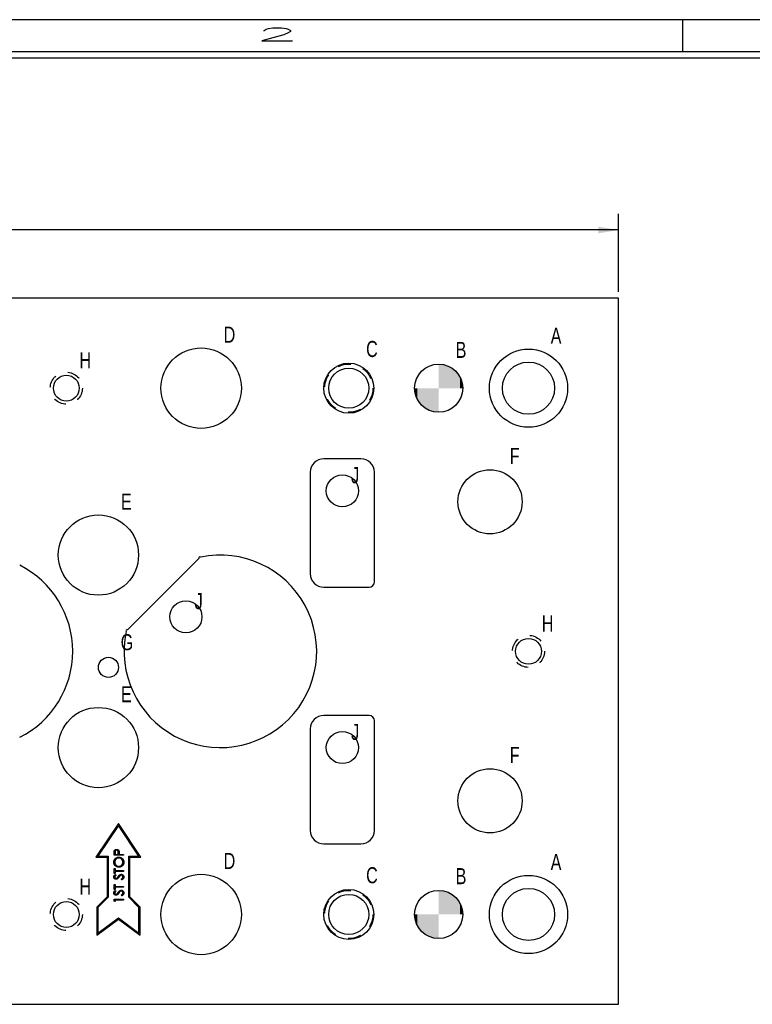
# Model space of a CAD drawing. Header units: inches. Extents: x 220 to 877, y 4 to 174.
# Tile 293 of 656: x 436.69 to 442.4, y 103.18 to 110.85. Entities that reach past the tile are written whole.
import ezdxf

# ---------------------------------------------------------------- set-up
doc = ezdxf.new("R2010")
doc.units = ezdxf.units.IN
doc.header["$LTSCALE"] = 0.5
doc.header["$MEASUREMENT"] = 0
doc.linetypes.add('HIDDEN', pattern=[0.225, 0.15, -0.075])
for name, color, linetype in [('SID-M-D', 42, 'Continuous'), ('SID-M-F', 202, 'Continuous'), ('SID-M-H', 4, 'HIDDEN'), ('SID-M-M', 233, 'Continuous'), ('SID-M-S', 105, 'Continuous')]:
    doc.layers.add(name, color=color, linetype=linetype)
doc.styles.add('R', font='ROMAND.SHX')
doc.styles.add('SLDTEXTSTYLE0', font='TXT', dxfattribs={"width": 0.595745})

# ---------------------------------------------------------------- blocks, each defined once
blk = doc.blocks.new('*U9')
at = {"layer": 'SID-M-S'}
for p, q in [((0, 22.55), (-34, 22.55)), ((-5, 22.55), (-5, 22.3)), ((0, 22.3), (-34, 22.3)), ((0, 22.25), (-34, 22.25))]:
    blk.add_line(p, q, dxfattribs=at)
at = {"layer": 'SID-M-D', "style": 'R', "width": 4}
blk.add_text('2', height=0.1, dxfattribs=at).set_placement((-8.3275, 22.3857))

msp = doc.modelspace()

# ---------------------------------------------------------------- linework, layer by layer
at = {"color": 0, "linetype": 'Continuous', "lineweight": 0}
for centre in [(439.95292, 107.98088), (439.95292, 103.88088)]:
    msp.add_circle(centre, 0.1875, dxfattribs=at)
at = {"layer": 'SID-M-D'}
for p, q in [((441.35292, 108.73088), (441.35292, 109.33831)), ((441.35292, 109.21331), (434.26072, 109.21331))]:
    msp.add_line(p, q, dxfattribs=at)
msp.add_solid([(441.35292, 109.21331), (441.19692, 109.23931), (441.19692, 109.18731)], dxfattribs=at)
at = {"layer": 'SID-M-F', "linetype": 'Continuous'}
for points in [[(439.95292, 107.98088), (439.95292, 108.16838), (439.96307, 107.98088)], [(439.96307, 107.98088), (439.95292, 108.16838), (439.96307, 108.1681)], [(439.96307, 107.98088), (439.96307, 108.1681), (439.97319, 107.98088)], [(439.97319, 107.98088), (439.96307, 108.1681), (439.97319, 108.16728)], [(439.97319, 107.98088), (439.97319, 108.16728), (439.98326, 107.98088)], [(439.98326, 107.98088), (439.97319, 108.16728), (439.98326, 108.16591)], [(439.98326, 107.98088), (439.98326, 108.16591), (439.99323, 107.98088)], [(439.99323, 107.98088), (439.98326, 108.16591), (439.99323, 108.16399)], [(439.99323, 107.98088), (439.99323, 108.16399), (440.00308, 107.98088)], [(440.00308, 107.98088), (439.99323, 108.16399), (440.00308, 108.16154)], [(440.00308, 107.98088), (440.00308, 108.16154), (440.01279, 107.98088)], [(440.01279, 107.98088), (440.00308, 108.16154), (440.01279, 108.15856)], [(440.01279, 107.98088), (440.01279, 108.15856), (440.02232, 107.98088)], [(440.02232, 107.98088), (440.01279, 108.15856), (440.02232, 108.15506)], [(440.02232, 107.98088), (440.02232, 108.15506), (440.03165, 107.98088)], [(440.03165, 107.98088), (440.02232, 108.15506), (440.03165, 108.15105)], [(440.03165, 107.98088), (440.03165, 108.15105), (440.04075, 107.98088)], [(440.04075, 107.98088), (440.03165, 108.15105), (440.04075, 108.14653)], [(440.04075, 107.98088), (440.04075, 108.14653), (440.04959, 107.98088)], [(440.04959, 107.98088), (440.04075, 108.14653), (440.04959, 108.14154)], [(440.04959, 107.98088), (440.04959, 108.14154), (440.05814, 107.98088)], [(440.05814, 107.98088), (440.04959, 108.14154), (440.05814, 108.13607)], [(440.05814, 107.98088), (440.05814, 108.13607), (440.06639, 107.98088)], [(440.06639, 107.98088), (440.05814, 108.13607), (440.06639, 108.13014)], [(440.06639, 107.98088), (440.06639, 108.13014), (440.07431, 107.98088)], [(440.07431, 107.98088), (440.06639, 108.13014), (440.07431, 108.12378)], [(440.07431, 107.98088), (440.07431, 108.12378), (440.08186, 107.98088)], [(440.08186, 107.98088), (440.07431, 108.12378), (440.08186, 108.117)], [(440.08186, 107.98088), (440.08186, 108.117), (440.08905, 107.98088)], [(440.08905, 107.98088), (440.08186, 108.117), (440.08905, 108.10982)], [(440.08905, 107.98088), (440.08905, 108.10982), (440.09583, 107.98088)], [(440.09583, 107.98088), (440.08905, 108.10982), (440.09583, 108.10226)], [(440.09583, 107.98088), (440.09583, 108.10226), (440.10219, 107.98088)], [(440.10219, 107.98088), (440.09583, 108.10226), (440.10219, 108.09435)], [(440.10219, 107.98088), (440.10219, 108.09435), (440.10811, 107.98088)], [(440.10811, 107.98088), (440.10219, 108.09435), (440.10811, 108.0861)], [(440.10811, 107.98088), (440.10811, 108.0861), (440.11358, 107.98088)], [(440.11358, 107.98088), (440.10811, 108.0861), (440.11358, 108.07754)], [(440.11358, 107.98088), (440.11358, 108.07754), (440.11858, 107.98088)], [(440.11858, 107.98088), (440.11358, 108.07754), (440.11858, 108.0687)], [(440.11858, 107.98088), (440.11858, 108.0687), (440.12309, 107.98088)], [(440.12309, 107.98088), (440.11858, 108.0687), (440.12309, 108.05961)], [(440.12309, 107.98088), (440.12309, 108.05961), (440.1271, 107.98088)], [(440.1271, 107.98088), (440.12309, 108.05961), (440.1271, 108.05028)], [(440.1271, 107.98088), (440.1271, 108.05028), (440.13061, 107.98088)], [(440.13061, 107.98088), (440.1271, 108.05028), (440.13061, 108.04075)], [(440.13061, 107.98088), (440.13061, 108.04075), (440.13359, 107.98088)], [(440.13359, 107.98088), (440.13061, 108.04075), (440.13359, 108.03104)], [(440.13359, 107.98088), (440.13359, 108.03104), (440.13604, 107.98088)], [(440.13604, 107.98088), (440.13359, 108.03104), (440.13604, 108.02118)], [(440.13604, 107.98088), (440.13604, 108.02118), (440.13795, 107.98088)], [(440.13795, 107.98088), (440.13604, 108.02118), (440.13795, 108.01121)], [(440.13795, 107.98088), (440.13795, 108.01121), (440.13932, 107.98088)], [(440.13932, 107.98088), (440.13795, 108.01121), (440.13932, 108.00115)], [(439.7657, 107.97073), (439.76542, 107.98088), (439.7657, 107.98088)], [(439.7657, 107.97073), (439.7657, 107.98088), (439.76652, 107.9606)], [(439.76652, 107.9606), (439.7657, 107.98088), (439.76652, 107.98088)], [(439.76652, 107.9606), (439.76652, 107.98088), (439.76789, 107.95054)], [(439.76789, 107.95054), (439.76652, 107.98088), (439.76789, 107.98088)], [(439.76789, 107.95054), (439.76789, 107.98088), (439.7698, 107.94057)], [(439.7698, 107.94057), (439.76789, 107.98088), (439.7698, 107.98088)], [(439.7698, 107.94057), (439.7698, 107.98088), (439.77226, 107.93071)], [(439.77226, 107.93071), (439.7698, 107.98088), (439.77226, 107.98088)], [(439.77226, 107.93071), (439.77226, 107.98088), (439.77524, 107.92101)], [(439.77524, 107.92101), (439.77226, 107.98088), (439.77524, 107.98088)], [(439.77524, 107.92101), (439.77524, 107.98088), (439.77874, 107.91148)], [(439.77874, 107.91148), (439.77524, 107.98088), (439.77874, 107.98088)], [(439.77874, 107.91148), (439.77874, 107.98088), (439.78275, 107.90215)], [(439.78275, 107.90215), (439.77874, 107.98088), (439.78275, 107.98088)], [(439.78275, 107.90215), (439.78275, 107.98088), (439.78726, 107.89305)], [(439.78726, 107.89305), (439.78275, 107.98088), (439.78726, 107.98088)], [(439.78726, 107.89305), (439.78726, 107.98088), (439.79226, 107.88421)], [(439.79226, 107.88421), (439.78726, 107.98088), (439.79226, 107.98088)], [(439.79226, 107.88421), (439.79226, 107.98088), (439.79773, 107.87565)], [(439.79773, 107.87565), (439.79226, 107.98088), (439.79773, 107.98088)], [(439.79773, 107.87565), (439.79773, 107.98088), (439.80365, 107.86741)], [(439.80365, 107.86741), (439.79773, 107.98088), (439.80365, 107.98088)], [(439.80365, 107.86741), (439.80365, 107.98088), (439.81002, 107.85949)], [(439.81002, 107.85949), (439.80365, 107.98088), (439.81002, 107.98088)], [(439.81002, 107.85949), (439.81002, 107.98088), (439.8168, 107.85193)], [(439.8168, 107.85193), (439.81002, 107.98088), (439.8168, 107.98088)], [(439.8168, 107.85193), (439.8168, 107.98088), (439.82398, 107.84475)], [(439.82398, 107.84475), (439.8168, 107.98088), (439.82398, 107.98088)], [(439.82398, 107.84475), (439.82398, 107.98088), (439.83154, 107.83797)], [(439.83154, 107.83797), (439.82398, 107.98088), (439.83154, 107.98088)], [(439.83154, 107.83797), (439.83154, 107.98088), (439.83945, 107.83161)], [(439.83945, 107.83161), (439.83154, 107.98088), (439.83945, 107.98088)], [(439.83945, 107.83161), (439.83945, 107.98088), (439.8477, 107.82568)], [(439.8477, 107.82568), (439.83945, 107.98088), (439.8477, 107.98088)], [(439.8477, 107.82568), (439.8477, 107.98088), (439.85625, 107.82022)], [(439.85625, 107.82022), (439.8477, 107.98088), (439.85625, 107.98088)], [(439.85625, 107.82022), (439.85625, 107.98088), (439.86509, 107.81522)], [(439.86509, 107.81522), (439.85625, 107.98088), (439.86509, 107.98088)], [(439.86509, 107.81522), (439.86509, 107.98088), (439.87419, 107.81071)], [(439.87419, 107.81071), (439.86509, 107.98088), (439.87419, 107.98088)], [(439.87419, 107.81071), (439.87419, 107.98088), (439.88352, 107.80669)], [(439.88352, 107.80669), (439.87419, 107.98088), (439.88352, 107.98088)], [(439.88352, 107.80669), (439.88352, 107.98088), (439.89305, 107.80319)], [(439.89305, 107.80319), (439.88352, 107.98088), (439.89305, 107.98088)], [(439.89305, 107.80319), (439.89305, 107.98088), (439.90276, 107.80021)], [(439.90276, 107.80021), (439.89305, 107.98088), (439.90276, 107.98088)], [(439.90276, 107.80021), (439.90276, 107.98088), (439.91261, 107.79776)], [(439.91261, 107.79776), (439.90276, 107.98088), (439.91261, 107.98088)], [(439.91261, 107.79776), (439.91261, 107.98088), (439.92259, 107.79585)], [(439.92259, 107.79585), (439.91261, 107.98088), (439.92259, 107.98088)], [(439.92259, 107.79585), (439.92259, 107.98088), (439.93265, 107.79448)], [(439.93265, 107.79448), (439.92259, 107.98088), (439.93265, 107.98088)], [(439.93265, 107.79448), (439.93265, 107.98088), (439.94277, 107.79365)], [(439.94277, 107.79365), (439.93265, 107.98088), (439.94277, 107.98088)], [(439.94277, 107.79365), (439.94277, 107.98088), (439.95292, 107.79338)], [(439.95292, 107.79338), (439.94277, 107.98088), (439.95292, 107.98088)], [(440.13932, 107.98088), (440.13932, 108.00115), (440.14015, 107.98088)], [(440.14015, 107.98088), (440.13932, 108.00115), (440.14015, 107.99103)], [(440.14015, 107.98088), (440.14015, 107.99103), (440.14042, 107.98088)], [(439.95292, 103.88088), (439.95292, 104.06838), (439.96307, 103.88088)], [(439.96307, 103.88088), (439.95292, 104.06838), (439.96307, 104.0681)], [(439.96307, 103.88088), (439.96307, 104.0681), (439.97319, 103.88088)], [(439.97319, 103.88088), (439.96307, 104.0681), (439.97319, 104.06728)], [(439.97319, 103.88088), (439.97319, 104.06728), (439.98326, 103.88088)], [(439.98326, 103.88088), (439.97319, 104.06728), (439.98326, 104.06591)], [(439.98326, 103.88088), (439.98326, 104.06591), (439.99323, 103.88088)], [(439.99323, 103.88088), (439.98326, 104.06591), (439.99323, 104.06399)], [(439.99323, 103.88088), (439.99323, 104.06399), (440.00308, 103.88088)], [(440.00308, 103.88088), (439.99323, 104.06399), (440.00308, 104.06154)], [(440.00308, 103.88088), (440.00308, 104.06154), (440.01279, 103.88088)], [(440.01279, 103.88088), (440.00308, 104.06154), (440.01279, 104.05856)], [(440.01279, 103.88088), (440.01279, 104.05856), (440.02232, 103.88088)], [(440.02232, 103.88088), (440.01279, 104.05856), (440.02232, 104.05506)], [(440.02232, 103.88088), (440.02232, 104.05506), (440.03165, 103.88088)], [(440.03165, 103.88088), (440.02232, 104.05506), (440.03165, 104.05105)], [(440.03165, 103.88088), (440.03165, 104.05105), (440.04075, 103.88088)], [(440.04075, 103.88088), (440.03165, 104.05105), (440.04075, 104.04653)], [(440.04075, 103.88088), (440.04075, 104.04653), (440.04959, 103.88088)], [(440.04959, 103.88088), (440.04075, 104.04653), (440.04959, 104.04154)], [(440.04959, 103.88088), (440.04959, 104.04154), (440.05814, 103.88088)], [(440.05814, 103.88088), (440.04959, 104.04154), (440.05814, 104.03607)], [(440.05814, 103.88088), (440.05814, 104.03607), (440.06639, 103.88088)], [(440.06639, 103.88088), (440.05814, 104.03607), (440.06639, 104.03014)], [(440.06639, 103.88088), (440.06639, 104.03014), (440.07431, 103.88088)], [(440.07431, 103.88088), (440.06639, 104.03014), (440.07431, 104.02378)], [(440.07431, 103.88088), (440.07431, 104.02378), (440.08186, 103.88088)], [(440.08186, 103.88088), (440.07431, 104.02378), (440.08186, 104.017)], [(440.08186, 103.88088), (440.08186, 104.017), (440.08905, 103.88088)], [(440.08905, 103.88088), (440.08186, 104.017), (440.08905, 104.00982)], [(440.08905, 103.88088), (440.08905, 104.00982), (440.09583, 103.88088)], [(440.09583, 103.88088), (440.08905, 104.00982), (440.09583, 104.00226)], [(440.09583, 103.88088), (440.09583, 104.00226), (440.10219, 103.88088)], [(440.10219, 103.88088), (440.09583, 104.00226), (440.10219, 103.99435)], [(440.10219, 103.88088), (440.10219, 103.99435), (440.10811, 103.88088)], [(440.10811, 103.88088), (440.10219, 103.99435), (440.10811, 103.9861)], [(440.10811, 103.88088), (440.10811, 103.9861), (440.11358, 103.88088)], [(440.11358, 103.88088), (440.10811, 103.9861), (440.11358, 103.97754)], [(440.11358, 103.88088), (440.11358, 103.97754), (440.11858, 103.88088)], [(440.11858, 103.88088), (440.11358, 103.97754), (440.11858, 103.9687)], [(440.11858, 103.88088), (440.11858, 103.9687), (440.12309, 103.88088)], [(440.12309, 103.88088), (440.11858, 103.9687), (440.12309, 103.95961)], [(440.12309, 103.88088), (440.12309, 103.95961), (440.1271, 103.88088)], [(440.1271, 103.88088), (440.12309, 103.95961), (440.1271, 103.95028)], [(440.1271, 103.88088), (440.1271, 103.95028), (440.13061, 103.88088)], [(440.13061, 103.88088), (440.1271, 103.95028), (440.13061, 103.94075)], [(440.13061, 103.88088), (440.13061, 103.94075), (440.13359, 103.88088)], [(440.13359, 103.88088), (440.13061, 103.94075), (440.13359, 103.93104)], [(439.7657, 103.87073), (439.76542, 103.88088), (439.7657, 103.88088)], [(439.7657, 103.87073), (439.7657, 103.88088), (439.76652, 103.8606)], [(439.76652, 103.8606), (439.7657, 103.88088), (439.76652, 103.88088)], [(439.76652, 103.8606), (439.76652, 103.88088), (439.76789, 103.85054)], [(439.76789, 103.85054), (439.76652, 103.88088), (439.76789, 103.88088)], [(439.76789, 103.85054), (439.76789, 103.88088), (439.7698, 103.84057)], [(439.7698, 103.84057), (439.76789, 103.88088), (439.7698, 103.88088)], [(439.7698, 103.84057), (439.7698, 103.88088), (439.77226, 103.83071)], [(439.77226, 103.83071), (439.7698, 103.88088), (439.77226, 103.88088)], [(439.77226, 103.83071), (439.77226, 103.88088), (439.77524, 103.82101)], [(439.77524, 103.82101), (439.77226, 103.88088), (439.77524, 103.88088)], [(439.77524, 103.82101), (439.77524, 103.88088), (439.77874, 103.81148)], [(439.77874, 103.81148), (439.77524, 103.88088), (439.77874, 103.88088)], [(439.77874, 103.81148), (439.77874, 103.88088), (439.78275, 103.80215)], [(439.78275, 103.80215), (439.77874, 103.88088), (439.78275, 103.88088)], [(439.78275, 103.80215), (439.78275, 103.88088), (439.78726, 103.79305)], [(439.78726, 103.79305), (439.78275, 103.88088), (439.78726, 103.88088)], [(439.78726, 103.79305), (439.78726, 103.88088), (439.79226, 103.78421)], [(439.79226, 103.78421), (439.78726, 103.88088), (439.79226, 103.88088)], [(439.79226, 103.78421), (439.79226, 103.88088), (439.79773, 103.77565)], [(439.79773, 103.77565), (439.79226, 103.88088), (439.79773, 103.88088)], [(439.79773, 103.77565), (439.79773, 103.88088), (439.80365, 103.76741)], [(439.80365, 103.76741), (439.79773, 103.88088), (439.80365, 103.88088)], [(439.80365, 103.76741), (439.80365, 103.88088), (439.81002, 103.75949)], [(439.81002, 103.75949), (439.80365, 103.88088), (439.81002, 103.88088)], [(439.81002, 103.75949), (439.81002, 103.88088), (439.8168, 103.75193)], [(439.8168, 103.75193), (439.81002, 103.88088), (439.8168, 103.88088)], [(439.8168, 103.75193), (439.8168, 103.88088), (439.82398, 103.74475)], [(439.82398, 103.74475), (439.8168, 103.88088), (439.82398, 103.88088)], [(439.82398, 103.74475), (439.82398, 103.88088), (439.83154, 103.73797)], [(439.83154, 103.73797), (439.82398, 103.88088), (439.83154, 103.88088)], [(439.83154, 103.73797), (439.83154, 103.88088), (439.83945, 103.73161)], [(439.83945, 103.73161), (439.83154, 103.88088), (439.83945, 103.88088)], [(439.83945, 103.73161), (439.83945, 103.88088), (439.8477, 103.72568)], [(439.8477, 103.72568), (439.83945, 103.88088), (439.8477, 103.88088)], [(439.8477, 103.72568), (439.8477, 103.88088), (439.85625, 103.72022)], [(439.85625, 103.72022), (439.8477, 103.88088), (439.85625, 103.88088)], [(439.85625, 103.72022), (439.85625, 103.88088), (439.86509, 103.71522)], [(439.86509, 103.71522), (439.85625, 103.88088), (439.86509, 103.88088)], [(439.86509, 103.71522), (439.86509, 103.88088), (439.87419, 103.71071)], [(439.87419, 103.71071), (439.86509, 103.88088), (439.87419, 103.88088)], [(439.87419, 103.71071), (439.87419, 103.88088), (439.88352, 103.70669)], [(439.88352, 103.70669), (439.87419, 103.88088), (439.88352, 103.88088)], [(439.88352, 103.70669), (439.88352, 103.88088), (439.89305, 103.70319)], [(439.89305, 103.70319), (439.88352, 103.88088), (439.89305, 103.88088)], [(439.89305, 103.70319), (439.89305, 103.88088), (439.90276, 103.70021)], [(439.90276, 103.70021), (439.89305, 103.88088), (439.90276, 103.88088)], [(439.90276, 103.70021), (439.90276, 103.88088), (439.91261, 103.69776)], [(439.91261, 103.69776), (439.90276, 103.88088), (439.91261, 103.88088)], [(439.91261, 103.69776), (439.91261, 103.88088), (439.92259, 103.69585)], [(439.92259, 103.69585), (439.91261, 103.88088), (439.92259, 103.88088)], [(439.92259, 103.69585), (439.92259, 103.88088), (439.93265, 103.69448)], [(439.93265, 103.69448), (439.92259, 103.88088), (439.93265, 103.88088)], [(439.93265, 103.69448), (439.93265, 103.88088), (439.94277, 103.69365)], [(439.94277, 103.69365), (439.93265, 103.88088), (439.94277, 103.88088)], [(439.94277, 103.69365), (439.94277, 103.88088), (439.95292, 103.69338)], [(439.95292, 103.69338), (439.94277, 103.88088), (439.95292, 103.88088)], [(440.13359, 103.88088), (440.13359, 103.93104), (440.13604, 103.88088)], [(440.13604, 103.88088), (440.13359, 103.93104), (440.13604, 103.92118)], [(440.13604, 103.88088), (440.13604, 103.92118), (440.13795, 103.88088)], [(440.13795, 103.88088), (440.13604, 103.92118), (440.13795, 103.91121)], [(440.13795, 103.88088), (440.13795, 103.91121), (440.13932, 103.88088)], [(440.13932, 103.88088), (440.13795, 103.91121), (440.13932, 103.90115)], [(440.13932, 103.88088), (440.13932, 103.90115), (440.14015, 103.88088)], [(440.14015, 103.88088), (440.13932, 103.90115), (440.14015, 103.89103)], [(440.14015, 103.88088), (440.14015, 103.89103), (440.14042, 103.88088)]]:
    msp.add_solid(points, dxfattribs=at)
at = {"layer": 'SID-M-H'}
for centre, radius in [((439.25292, 107.98088), 0.1875), ((437.05292, 107.98088), 0.125), ((440.65292, 105.93088), 0.125), ((439.25292, 103.88088), 0.1875), ((437.05292, 103.88088), 0.125)]:
    msp.add_circle(centre, radius, dxfattribs=at)
at = {"layer": 'SID-M-M'}
for centre in [(439.20292, 107.18088), (437.98422, 106.19958), (439.20292, 105.18088)]:
    msp.add_circle(centre, 0.125, dxfattribs=at)
at = {"layer": 'SID-M-S'}
for p, q in [((441.35292, 108.68088), (427.10292, 108.68088)), ((441.35292, 103.18088), (441.35292, 108.68088)), ((439.34792, 107.43088), (439.05792, 107.43088)), ((438.95292, 107.32588), (438.95292, 106.53588)), ((439.45292, 106.47338), (439.45292, 107.32588)), ((438.085, 106.65391), (437.52989, 106.0988)), ((439.05792, 106.43088), (439.41042, 106.43088)), ((439.41042, 105.43088), (439.05792, 105.43088)), ((438.95292, 105.32588), (438.95292, 104.53588)), ((439.45292, 104.53588), (439.45292, 105.38838)), ((437.45892, 104.58926), (437.28397, 104.32684)), ((437.45892, 104.57484), (437.29892, 104.33484)), ((437.63387, 104.32684), (437.45892, 104.58926)), ((437.61892, 104.33484), (437.45892, 104.57484)), ((439.05792, 104.43088), (439.34792, 104.43088)), ((437.28397, 104.32684), (437.37092, 104.32684)), ((437.29892, 104.33484), (437.37892, 104.33484)), ((437.37092, 104.32684), (437.37092, 104.01815)), ((437.37892, 104.33484), (437.37892, 104.01484)), ((437.42462, 104.34243), (437.42462, 104.35702)), ((437.49899, 104.34243), (437.42462, 104.34243)), ((437.43225, 104.36271), (437.43225, 104.34911)), ((437.43225, 104.34911), (437.45704, 104.34911)), ((437.45704, 104.34911), (437.4572, 104.36213)), ((437.46467, 104.35443), (437.46467, 104.34911)), ((437.46467, 104.34911), (437.49899, 104.34911)), ((437.49899, 104.34911), (437.49899, 104.34243)), ((437.53892, 104.33484), (437.61892, 104.33484)), ((437.53892, 104.01484), (437.53892, 104.33484)), ((437.54692, 104.32684), (437.63387, 104.32684)), ((437.54692, 104.01815), (437.54692, 104.32684)), ((437.42462, 104.23945), (437.43225, 104.23945)), ((437.42462, 104.20036), (437.42462, 104.23945)), ((437.43225, 104.20036), (437.42462, 104.20036)), ((437.43225, 104.23945), (437.43225, 104.22324)), ((437.43225, 104.22324), (437.49899, 104.22324)), ((437.49899, 104.21657), (437.43225, 104.21657)), ((437.43225, 104.21657), (437.43225, 104.20036)), ((437.4353, 104.19273), (437.43988, 104.1867)), ((437.49899, 104.22324), (437.49899, 104.21657)), ((437.42462, 104.11549), (437.43225, 104.11549)), ((437.42462, 104.0764), (437.42462, 104.11549)), ((437.43225, 104.11549), (437.43225, 104.09928)), ((437.43225, 104.09928), (437.49899, 104.09928)), ((437.49899, 104.09261), (437.43225, 104.09261)), ((437.43225, 104.09261), (437.43225, 104.0764)), ((437.48465, 104.14982), (437.48088, 104.15611)), ((437.49899, 104.09928), (437.49899, 104.09261)), ((437.37092, 104.01815), (437.29092, 103.93815)), ((437.43225, 104.0764), (437.42462, 104.0764)), ((437.4353, 104.06877), (437.43988, 104.06274)), ((437.48465, 104.02586), (437.48088, 104.03215)), ((437.62692, 103.93815), (437.54692, 104.01815)), ((437.37892, 104.01484), (437.29892, 103.93484)), ((437.42462, 103.99916), (437.49899, 103.99916)), ((437.42462, 103.98541), (437.42462, 103.99916)), ((437.43225, 103.98105), (437.42462, 103.98541)), ((437.43225, 103.99249), (437.43225, 103.98105)), ((437.49899, 103.99249), (437.43225, 103.99249)), ((437.49899, 103.99916), (437.49899, 103.99249)), ((437.61892, 103.93484), (437.53892, 104.01484)), ((437.29092, 103.93815), (437.29092, 103.71884)), ((437.29892, 103.93484), (437.29892, 103.73484)), ((437.61892, 103.73484), (437.61892, 103.93484)), ((437.62692, 103.71884), (437.62692, 103.93815)), ((437.29092, 103.71884), (437.45892, 103.84484)), ((437.29892, 103.73484), (437.45892, 103.85484)), ((437.45892, 103.85484), (437.61892, 103.73484)), ((437.45892, 103.84484), (437.62692, 103.71884)), ((427.10292, 103.18088), (441.35292, 103.18088))]:
    msp.add_line(p, q, dxfattribs=at)
for centre, radius in [((438.10292, 107.98088), 0.3135), ((440.65292, 107.98088), 0.3045), ((439.25292, 107.98088), 0.195), ((439.95292, 107.98088), 0.1875), ((440.65292, 107.98088), 0.203), ((439.25292, 107.98088), 0.15625), ((437.05292, 107.98088), 0.1005), ((440.35292, 107.09588), 0.25), ((437.30292, 106.68088), 0.3125), ((440.65292, 105.93088), 0.1005), ((437.38092, 105.80588), 0.0785), ((437.30292, 105.18088), 0.3125), ((440.35292, 104.76588), 0.25), ((438.10292, 103.88088), 0.3135), ((440.65292, 103.88088), 0.3045), ((439.25292, 103.88088), 0.195), ((439.25292, 103.88088), 0.15625), ((439.95292, 103.88088), 0.1875), ((440.65292, 103.88088), 0.203), ((437.05292, 103.88088), 0.1005)]:
    msp.add_circle(centre, radius, dxfattribs=at)
for centre, radius, start, end in [((439.05792, 107.32588), 0.105, 90, 180), ((439.34792, 107.32588), 0.105, 0, 90), ((438.25292, 105.93088), 0.75, 168.218715, 101.781285), ((438.09466, 106.65649), 0.01, 59.117201, 195), ((436.35292, 105.93088), 0.75, 296.69384, 63.30616), ((439.05792, 106.53588), 0.105, 180, 270), ((439.41042, 106.47338), 0.0425, 270, 0), ((437.5273, 106.08914), 0.01, 75, 210.882799), ((439.05792, 105.32588), 0.105, 90, 180), ((439.41042, 105.38838), 0.0425, 0, 90), ((439.05792, 104.53588), 0.105, 180, 270), ((439.34792, 104.53588), 0.105, 270, 0)]:
    msp.add_arc(centre, radius, start, end, dxfattribs=at)
for points, knots in [([(437.42271, 104.28761), (437.42275, 104.28898), (437.42281, 104.29169), (437.42335, 104.29566), (437.42422, 104.29946), (437.42546, 104.3031), (437.42707, 104.30656), (437.42902, 104.30984), (437.43132, 104.31295), (437.43395, 104.31585), (437.43683, 104.3185), (437.43991, 104.32083), (437.44316, 104.32279), (437.44657, 104.32439), (437.45013, 104.32565), (437.45388, 104.32652), (437.45777, 104.32708), (437.46043, 104.32714), (437.46178, 104.32718)], [0, 0, 0, 0, 0.0665665, 0.1307421, 0.1933478, 0.2549983, 0.3161192, 0.3772642, 0.4393999, 0.5028052, 0.5663562, 0.6282508, 0.6891071, 0.7493579, 0.8101796, 0.8716166, 0.9348726, 1, 1, 1, 1]), ([(437.42462, 104.35702), (437.42462, 104.35802), (437.42462, 104.35994), (437.42469, 104.3627), (437.42477, 104.3652), (437.42489, 104.36745), (437.42503, 104.36944), (437.42523, 104.37118), (437.42543, 104.37266), (437.42564, 104.37355), (437.42574, 104.37396)], [0, 0, 0, 0, 0.1769558, 0.3390551, 0.4863182, 0.6187809, 0.7356188, 0.8387425, 0.9264571, 1, 1, 1, 1]), ([(437.42574, 104.37396), (437.42588, 104.37447), (437.42616, 104.37549), (437.42671, 104.37695), (437.42737, 104.37835), (437.42813, 104.37967), (437.429, 104.38091), (437.42995, 104.3821), (437.43103, 104.3832), (437.43221, 104.38423), (437.43347, 104.38517), (437.43483, 104.38597), (437.43626, 104.38667), (437.43777, 104.38724), (437.43936, 104.38766), (437.44103, 104.38797), (437.44277, 104.38817), (437.44396, 104.38819), (437.44457, 104.3882)], [0, 0, 0, 0, 0.0624719, 0.1234716, 0.1833832, 0.2431163, 0.3020809, 0.3612865, 0.42141, 0.4824903, 0.5441013, 0.6057205, 0.6671855, 0.7300254, 0.7945821, 0.8603668, 0.9289182, 1, 1, 1, 1]), ([(437.4446, 104.38153), (437.444, 104.3815), (437.44281, 104.38145), (437.44107, 104.38105), (437.43941, 104.38039), (437.43786, 104.37946), (437.43645, 104.37834), (437.43523, 104.37704), (437.43425, 104.37555), (437.4336, 104.37418), (437.43321, 104.37295), (437.43294, 104.37189), (437.43274, 104.37069), (437.43256, 104.36935), (437.43241, 104.36789), (437.43231, 104.36628), (437.43225, 104.36454), (437.43225, 104.36334), (437.43225, 104.36271)], [0, 0, 0, 0, 0.0700338, 0.1392185, 0.2081679, 0.2791337, 0.3499371, 0.4182944, 0.4875403, 0.5575765, 0.5954902, 0.638118, 0.6859574, 0.7382224, 0.7961316, 0.8585366, 0.9266681, 1, 1, 1, 1]), ([(437.44457, 104.3882), (437.44518, 104.38819), (437.44638, 104.38818), (437.44813, 104.38797), (437.4498, 104.38768), (437.45139, 104.38725), (437.45289, 104.38668), (437.45432, 104.38601), (437.45567, 104.3852), (437.45692, 104.38427), (437.45809, 104.38324), (437.45916, 104.38211), (437.46013, 104.38088), (437.461, 104.37956), (437.46175, 104.37814), (437.46243, 104.37664), (437.463, 104.37503), (437.46329, 104.37393), (437.46345, 104.37336)], [0, 0, 0, 0, 0.0701189, 0.1371924, 0.2020162, 0.2646314, 0.3261165, 0.3860103, 0.4458118, 0.5052977, 0.5646333, 0.6242826, 0.683902, 0.7439528, 0.8053877, 0.868388, 0.933084, 1, 1, 1, 1]), ([(437.4572, 104.36213), (437.4572, 104.36277), (437.4572, 104.36399), (437.45712, 104.36577), (437.45702, 104.36741), (437.45688, 104.36892), (437.45668, 104.3703), (437.45645, 104.37155), (437.45619, 104.37267), (437.45575, 104.37395), (437.45509, 104.3754), (437.45412, 104.37698), (437.45286, 104.37831), (437.45145, 104.37946), (437.44989, 104.38039), (437.44821, 104.38105), (437.44643, 104.38145), (437.44522, 104.3815), (437.4446, 104.38153)], [0, 0, 0, 0, 0.0725466, 0.1400498, 0.2025188, 0.2606047, 0.313264, 0.3617272, 0.4048899, 0.444319, 0.5165995, 0.5864091, 0.6549956, 0.7243019, 0.793411, 0.86161, 0.9295377, 1, 1, 1, 1]), ([(437.46178, 104.32718), (437.46312, 104.32714), (437.46575, 104.32708), (437.46962, 104.32652), (437.47334, 104.32565), (437.4769, 104.32441), (437.48031, 104.3228), (437.48356, 104.32084), (437.48665, 104.31852), (437.48955, 104.31588), (437.4922, 104.313), (437.49454, 104.30993), (437.4965, 104.30668), (437.49812, 104.30329), (437.49935, 104.29974), (437.50025, 104.29604), (437.5008, 104.29217), (437.50087, 104.28954), (437.5009, 104.2882)], [0, 0, 0, 0, 0.0652343, 0.1285843, 0.1903431, 0.251408, 0.3122056, 0.3736141, 0.436264, 0.5004073, 0.5645349, 0.6271371, 0.6883383, 0.7492396, 0.8100758, 0.8716556, 0.9347657, 1, 1, 1, 1]), ([(437.46345, 104.37336), (437.46354, 104.3729), (437.46376, 104.37188), (437.46401, 104.37019), (437.46421, 104.36824), (437.46439, 104.36601), (437.46449, 104.3635), (437.46461, 104.36073), (437.46466, 104.35767), (437.46467, 104.35554), (437.46467, 104.35443)], [0, 0, 0, 0, 0.0751716, 0.1647429, 0.2680114, 0.385964, 0.5177993, 0.6636978, 0.8244168, 1, 1, 1, 1]), ([(437.46213, 104.24899), (437.46125, 104.249), (437.45949, 104.24902), (437.45688, 104.24929), (437.45431, 104.24969), (437.45179, 104.25025), (437.44933, 104.25099), (437.4469, 104.25187), (437.44454, 104.25293), (437.44223, 104.25414), (437.44001, 104.25548), (437.4379, 104.25696), (437.43591, 104.25854), (437.43407, 104.26026), (437.43233, 104.26208), (437.43072, 104.26403), (437.42922, 104.26608), (437.42787, 104.26826), (437.42666, 104.2705), (437.42561, 104.27282), (437.42471, 104.27517), (437.42398, 104.27757), (437.42341, 104.28001), (437.42302, 104.2825), (437.42275, 104.28504), (437.42272, 104.28675), (437.42271, 104.28761)], [0, 0, 0, 0, 0.043209, 0.0858729, 0.12812, 0.170152, 0.2119176, 0.253753, 0.2960064, 0.3384434, 0.3810154, 0.4228205, 0.4640891, 0.5051258, 0.545975, 0.5869852, 0.6283386, 0.6700838, 0.7119916, 0.7530392, 0.7940494, 0.8348855, 0.8754983, 0.9165473, 0.9580038, 1, 1, 1, 1]), ([(437.46176, 104.3205), (437.46104, 104.32049), (437.45961, 104.32048), (437.4575, 104.32025), (437.45543, 104.31993), (437.45342, 104.31947), (437.45146, 104.31887), (437.44956, 104.31814), (437.44771, 104.31727), (437.44591, 104.31628), (437.44419, 104.31516), (437.44254, 104.31394), (437.441, 104.31259), (437.43952, 104.31116), (437.43815, 104.3096), (437.43688, 104.30793), (437.43566, 104.30617), (437.43457, 104.3043), (437.43357, 104.30237), (437.43271, 104.30039), (437.43197, 104.29839), (437.43137, 104.29635), (437.43091, 104.29429), (437.43059, 104.29219), (437.43037, 104.29007), (437.43035, 104.28865), (437.43034, 104.28793)], [0, 0, 0, 0, 0.0429116, 0.085123, 0.1264629, 0.1674393, 0.2079592, 0.248229, 0.2887262, 0.3296427, 0.3705068, 0.4110947, 0.4517817, 0.4923654, 0.533442, 0.5752157, 0.6175565, 0.660784, 0.704049, 0.7469728, 0.7891811, 0.8311179, 0.8732484, 0.9151728, 0.9573842, 1, 1, 1, 1]), ([(437.43034, 104.28793), (437.43035, 104.28723), (437.43037, 104.28582), (437.43059, 104.28373), (437.43091, 104.28167), (437.43138, 104.27964), (437.43198, 104.27764), (437.4327, 104.27566), (437.43358, 104.27371), (437.43456, 104.2718), (437.43568, 104.26997), (437.43687, 104.26821), (437.43817, 104.26658), (437.43956, 104.26504), (437.44104, 104.2636), (437.44261, 104.26226), (437.44428, 104.26103), (437.44603, 104.25992), (437.44786, 104.25893), (437.44974, 104.25804), (437.45168, 104.2573), (437.45367, 104.25672), (437.4557, 104.25623), (437.45779, 104.25592), (437.45993, 104.25569), (437.46137, 104.25567), (437.4621, 104.25566)], [0, 0, 0, 0, 0.04201694, 0.08363219, 0.12496479, 0.16622219, 0.20758441, 0.24950755, 0.29161184, 0.33460641, 0.37746953, 0.41939163, 0.46087318, 0.50191905, 0.54270727, 0.58383618, 0.62465442, 0.66600924, 0.70743698, 0.74858821, 0.78940324, 0.83076546, 0.87208959, 0.91400647, 0.95650474, 1, 1, 1, 1]), ([(437.49327, 104.28793), (437.49326, 104.28867), (437.49324, 104.29013), (437.49304, 104.2923), (437.49272, 104.29443), (437.49225, 104.29652), (437.49167, 104.29856), (437.49096, 104.30056), (437.4901, 104.30252), (437.48914, 104.30444), (437.48805, 104.30627), (437.48688, 104.30802), (437.4856, 104.30965), (437.48423, 104.31119), (437.48275, 104.31262), (437.48119, 104.31395), (437.47952, 104.31516), (437.47778, 104.31627), (437.47596, 104.31728), (437.47408, 104.31814), (437.47215, 104.31887), (437.47017, 104.31947), (437.46814, 104.31993), (437.46606, 104.32025), (437.46393, 104.32048), (437.46249, 104.32049), (437.46176, 104.3205)], [0, 0, 0, 0, 0.0436389, 0.0865491, 0.1291943, 0.1714588, 0.2134438, 0.2553979, 0.2975069, 0.3400837, 0.382496, 0.4241069, 0.4648486, 0.5055551, 0.5462017, 0.5867724, 0.6272746, 0.6684858, 0.7095112, 0.7503955, 0.7910688, 0.8320051, 0.8731193, 0.9145996, 0.9569503, 1, 1, 1, 1]), ([(437.4621, 104.25566), (437.46318, 104.25569), (437.46529, 104.25574), (437.46839, 104.25621), (437.47137, 104.25693), (437.47422, 104.25798), (437.47694, 104.25932), (437.47953, 104.26095), (437.48198, 104.26289), (437.48428, 104.26509), (437.48638, 104.2675), (437.48823, 104.27006), (437.48978, 104.27274), (437.49108, 104.27554), (437.49206, 104.27847), (437.49275, 104.28152), (437.49321, 104.28468), (437.49325, 104.28684), (437.49327, 104.28793)], [0, 0, 0, 0, 0.0645014, 0.1268942, 0.187739, 0.2484197, 0.3085858, 0.3695803, 0.4318217, 0.4961719, 0.5606574, 0.6234915, 0.6852449, 0.7466429, 0.8083351, 0.8704914, 0.9343195, 1, 1, 1, 1]), ([(437.5009, 104.2882), (437.50087, 104.28685), (437.5008, 104.2842), (437.50025, 104.2803), (437.49938, 104.27655), (437.49813, 104.27297), (437.49653, 104.26955), (437.49457, 104.26629), (437.49224, 104.2632), (437.4896, 104.2603), (437.48673, 104.25765), (437.48365, 104.25534), (437.48043, 104.25338), (437.47705, 104.25178), (437.47354, 104.25051), (437.46987, 104.24965), (437.46605, 104.24909), (437.46345, 104.24902), (437.46213, 104.24899)], [0, 0, 0, 0, 0.0658189, 0.1297465, 0.192072, 0.2534594, 0.3145696, 0.3762799, 0.4390257, 0.503267, 0.5674928, 0.6297048, 0.6909996, 0.7514517, 0.8120044, 0.8731497, 0.9356355, 1, 1, 1, 1]), ([(437.42271, 104.17291), (437.42274, 104.17379), (437.4228, 104.17553), (437.42333, 104.17809), (437.42417, 104.18057), (437.42516, 104.18255), (437.42614, 104.18411), (437.42703, 104.18529), (437.42806, 104.1865), (437.42924, 104.18771), (437.43055, 104.18895), (437.43201, 104.1902), (437.43359, 104.19148), (437.43472, 104.19231), (437.4353, 104.19273)], [0, 0, 0, 0, 0.107209, 0.2132044, 0.3185615, 0.4265006, 0.4833404, 0.5432849, 0.6079743, 0.6771986, 0.7507411, 0.8287515, 0.9122099, 1, 1, 1, 1]), ([(437.44007, 104.15459), (437.43928, 104.15462), (437.43773, 104.15467), (437.43545, 104.15514), (437.43328, 104.15587), (437.43123, 104.1569), (437.42936, 104.15822), (437.42765, 104.15975), (437.42619, 104.16157), (437.42494, 104.16357), (437.42395, 104.16576), (437.42323, 104.16806), (437.4228, 104.17046), (437.42274, 104.17209), (437.42271, 104.17291)], [0, 0, 0, 0, 0.0837707, 0.1657509, 0.246237, 0.3274037, 0.4087255, 0.4896297, 0.5716099, 0.6557425, 0.7412237, 0.8265771, 0.9120042, 1, 1, 1, 1]), ([(437.43988, 104.1867), (437.43941, 104.18633), (437.4385, 104.18563), (437.43724, 104.18456), (437.43608, 104.18356), (437.43508, 104.18257), (437.43415, 104.18165), (437.43338, 104.18075), (437.43272, 104.1799), (437.43202, 104.17882), (437.43135, 104.17746), (437.43076, 104.17577), (437.43041, 104.17399), (437.43036, 104.17278), (437.43034, 104.17217)], [0, 0, 0, 0, 0.0984493, 0.1895904, 0.2741282, 0.3521113, 0.4236873, 0.489026, 0.5489362, 0.6018922, 0.701259, 0.7996327, 0.8985658, 1, 1, 1, 1]), ([(437.43034, 104.17217), (437.43037, 104.1714), (437.43041, 104.16992), (437.43096, 104.16782), (437.43179, 104.16592), (437.43299, 104.16429), (437.43443, 104.16295), (437.43606, 104.16196), (437.43786, 104.16137), (437.43912, 104.1613), (437.43976, 104.16126)], [0, 0, 0, 0, 0.1430311, 0.275822, 0.4018687, 0.5278745, 0.650459, 0.7659638, 0.8808091, 1, 1, 1, 1]), ([(437.44937, 104.16617), (437.44951, 104.16633), (437.44986, 104.16672), (437.45042, 104.16742), (437.45112, 104.16836), (437.45198, 104.16949), (437.45298, 104.17085), (437.45411, 104.17243), (437.4554, 104.17422), (437.4563, 104.17549), (437.45677, 104.17616)], [0, 0, 0, 0, 0.0525943, 0.124952, 0.2180939, 0.3335024, 0.4687892, 0.6249376, 0.801683, 1, 1, 1, 1]), ([(437.46151, 104.17093), (437.46095, 104.17015), (437.45989, 104.16865), (437.4583, 104.16656), (437.45686, 104.16469), (437.45553, 104.16305), (437.45433, 104.16164), (437.45326, 104.16045), (437.4523, 104.15951), (437.45167, 104.15898), (437.45139, 104.15875)], [0, 0, 0, 0, 0.1815353, 0.3470817, 0.4955678, 0.6283573, 0.7455197, 0.8458308, 0.9307818, 1, 1, 1, 1]), ([(437.45677, 104.17616), (437.45736, 104.17697), (437.4585, 104.17853), (437.4602, 104.18076), (437.46188, 104.18277), (437.4635, 104.18459), (437.46506, 104.18622), (437.46658, 104.18766), (437.46805, 104.1889), (437.46992, 104.19025), (437.47223, 104.19162), (437.47507, 104.19279), (437.47792, 104.19354), (437.47983, 104.19364), (437.48077, 104.19368)], [0, 0, 0, 0, 0.096967, 0.18776316, 0.27238123, 0.35130177, 0.42431155, 0.49188186, 0.55420289, 0.61084319, 0.71591762, 0.81455024, 0.90850046, 1, 1, 1, 1]), ([(437.47337, 104.18434), (437.47294, 104.18401), (437.47205, 104.18331), (437.47072, 104.18211), (437.46934, 104.1807), (437.46789, 104.17912), (437.46638, 104.17735), (437.46479, 104.17539), (437.46316, 104.17323), (437.46207, 104.17172), (437.46151, 104.17093)], [0, 0, 0, 0, 0.09028131, 0.18953433, 0.29920483, 0.41837415, 0.54836578, 0.68812912, 0.83907976, 1, 1, 1, 1]), ([(437.48067, 104.18701), (437.48005, 104.18698), (437.47879, 104.18692), (437.47694, 104.18637), (437.4751, 104.18553), (437.47396, 104.18475), (437.47337, 104.18434)], [0, 0, 0, 0, 0.2347481, 0.4753906, 0.7285276, 1, 1, 1, 1]), ([(437.49327, 104.17244), (437.49325, 104.17309), (437.49322, 104.17438), (437.49288, 104.17629), (437.49232, 104.17813), (437.49157, 104.17989), (437.49064, 104.18152), (437.48955, 104.18298), (437.48829, 104.1842), (437.4869, 104.18522), (437.48542, 104.18601), (437.48388, 104.1866), (437.48229, 104.18693), (437.48121, 104.18698), (437.48067, 104.18701)], [0, 0, 0, 0, 0.0912949, 0.1809923, 0.2703788, 0.3604776, 0.4486942, 0.5326233, 0.6143156, 0.6944908, 0.7726381, 0.8492835, 0.9239413, 1, 1, 1, 1]), ([(437.48077, 104.19368), (437.48144, 104.19367), (437.48276, 104.19364), (437.4847, 104.19332), (437.48658, 104.19286), (437.48838, 104.19216), (437.49013, 104.1913), (437.4918, 104.19021), (437.49341, 104.18895), (437.49492, 104.18751), (437.49631, 104.18593), (437.49754, 104.18425), (437.49859, 104.18249), (437.49943, 104.18064), (437.50009, 104.17871), (437.50056, 104.17669), (437.50086, 104.17459), (437.50089, 104.17316), (437.5009, 104.17244)], [0, 0, 0, 0, 0.0614952, 0.1217962, 0.1809517, 0.2402988, 0.2997574, 0.3607997, 0.4231654, 0.4883458, 0.5536422, 0.6172806, 0.6801816, 0.7421416, 0.8046285, 0.8682356, 0.9330084, 1, 1, 1, 1]), ([(437.48088, 104.15611), (437.48186, 104.15669), (437.48373, 104.15781), (437.48627, 104.15968), (437.48842, 104.16162), (437.49018, 104.16364), (437.49157, 104.16573), (437.49255, 104.1679), (437.49316, 104.17015), (437.49324, 104.17167), (437.49327, 104.17244)], [0, 0, 0, 0, 0.1590043, 0.3046461, 0.4385469, 0.5623223, 0.6774325, 0.7868974, 0.8936109, 1, 1, 1, 1]), ([(437.5009, 104.17244), (437.50089, 104.17188), (437.50087, 104.17076), (437.50068, 104.16911), (437.50041, 104.16749), (437.49998, 104.16593), (437.49946, 104.1644), (437.49882, 104.1629), (437.49805, 104.16145), (437.49717, 104.16003), (437.49615, 104.15865), (437.49496, 104.15731), (437.49364, 104.15598), (437.49216, 104.15468), (437.4905, 104.15342), (437.48869, 104.15219), (437.48673, 104.15097), (437.48536, 104.15021), (437.48465, 104.14982)], [0, 0, 0, 0, 0.05720712, 0.11369377, 0.16917451, 0.2241547, 0.27871426, 0.33378749, 0.38923362, 0.44581309, 0.50369413, 0.56428253, 0.62796277, 0.69464338, 0.76537745, 0.83961467, 0.91753941, 1, 1, 1, 1]), ([(437.43976, 104.16126), (437.44016, 104.16127), (437.44096, 104.16129), (437.44214, 104.16152), (437.44331, 104.16183), (437.44447, 104.1623), (437.44565, 104.16295), (437.44686, 104.16381), (437.44812, 104.1649), (437.44894, 104.16573), (437.44937, 104.16617)], [0, 0, 0, 0, 0.1072824, 0.2160593, 0.3229564, 0.4341311, 0.5534241, 0.6860812, 0.8342604, 1, 1, 1, 1]), ([(437.45139, 104.15875), (437.45095, 104.15842), (437.45009, 104.15777), (437.44875, 104.15692), (437.44737, 104.1562), (437.44597, 104.15562), (437.44453, 104.15515), (437.44307, 104.15482), (437.44158, 104.15462), (437.44057, 104.1546), (437.44007, 104.15459)], [0, 0, 0, 0, 0.1335024, 0.2625505, 0.3882519, 0.511531, 0.6337341, 0.7554018, 0.8775569, 1, 1, 1, 1]), ([(437.42271, 104.04896), (437.42274, 104.04983), (437.4228, 104.05158), (437.42333, 104.05414), (437.42417, 104.05661), (437.42516, 104.05859), (437.42614, 104.06015), (437.42703, 104.06133), (437.42806, 104.06254), (437.42924, 104.06376), (437.43055, 104.06499), (437.43201, 104.06625), (437.43359, 104.06753), (437.43472, 104.06835), (437.4353, 104.06877)], [0, 0, 0, 0, 0.107209, 0.2132044, 0.3185615, 0.4265006, 0.4833404, 0.5432849, 0.6079743, 0.6771986, 0.7507411, 0.8287515, 0.9122099, 1, 1, 1, 1]), ([(437.44007, 104.03063), (437.43928, 104.03066), (437.43773, 104.03071), (437.43545, 104.03118), (437.43328, 104.03191), (437.43123, 104.03294), (437.42936, 104.03426), (437.42765, 104.0358), (437.42619, 104.03761), (437.42494, 104.03962), (437.42395, 104.0418), (437.42323, 104.0441), (437.4228, 104.0465), (437.42274, 104.04813), (437.42271, 104.04896)], [0, 0, 0, 0, 0.0837707, 0.1657509, 0.246237, 0.3274037, 0.4087255, 0.4896297, 0.5716099, 0.6557425, 0.7412237, 0.8265771, 0.9120042, 1, 1, 1, 1]), ([(437.43988, 104.06274), (437.43941, 104.06237), (437.4385, 104.06167), (437.43724, 104.06061), (437.43608, 104.0596), (437.43508, 104.05861), (437.43415, 104.0577), (437.43338, 104.0568), (437.43272, 104.05594), (437.43202, 104.05487), (437.43135, 104.05351), (437.43076, 104.05181), (437.43041, 104.05003), (437.43036, 104.04882), (437.43034, 104.04821)], [0, 0, 0, 0, 0.09844934, 0.18959042, 0.27412816, 0.35211132, 0.42368727, 0.48902601, 0.54893619, 0.6018922, 0.70125903, 0.79963268, 0.89856579, 1, 1, 1, 1]), ([(437.43034, 104.04821), (437.43037, 104.04744), (437.43041, 104.04596), (437.43096, 104.04386), (437.43179, 104.04196), (437.43299, 104.04033), (437.43443, 104.03899), (437.43606, 104.038), (437.43786, 104.03741), (437.43912, 104.03734), (437.43976, 104.03731)], [0, 0, 0, 0, 0.1430311, 0.275822, 0.4018687, 0.5278745, 0.650459, 0.7659638, 0.8808091, 1, 1, 1, 1]), ([(437.43976, 104.03731), (437.44016, 104.03731), (437.44096, 104.03733), (437.44214, 104.03756), (437.44331, 104.03787), (437.44447, 104.03834), (437.44565, 104.03899), (437.44686, 104.03985), (437.44812, 104.04094), (437.44894, 104.04177), (437.44937, 104.04221)], [0, 0, 0, 0, 0.1072824, 0.2160593, 0.3229564, 0.4341311, 0.5534241, 0.6860812, 0.8342604, 1, 1, 1, 1]), ([(437.45139, 104.03479), (437.45095, 104.03446), (437.45009, 104.03381), (437.44875, 104.03296), (437.44737, 104.03224), (437.44597, 104.03166), (437.44453, 104.03119), (437.44307, 104.03086), (437.44158, 104.03066), (437.44057, 104.03064), (437.44007, 104.03063)], [0, 0, 0, 0, 0.1335024, 0.2625505, 0.3882519, 0.511531, 0.6337341, 0.7554018, 0.8775569, 1, 1, 1, 1]), ([(437.44937, 104.04221), (437.44951, 104.04237), (437.44986, 104.04276), (437.45042, 104.04346), (437.45112, 104.0444), (437.45198, 104.04553), (437.45298, 104.04689), (437.45411, 104.04848), (437.4554, 104.05026), (437.4563, 104.05153), (437.45677, 104.0522)], [0, 0, 0, 0, 0.0525943, 0.124952, 0.2180939, 0.3335024, 0.4687892, 0.6249376, 0.801683, 1, 1, 1, 1]), ([(437.46151, 104.04698), (437.46095, 104.04619), (437.45989, 104.0447), (437.4583, 104.0426), (437.45686, 104.04073), (437.45553, 104.03909), (437.45433, 104.03768), (437.45326, 104.03649), (437.4523, 104.03555), (437.45167, 104.03502), (437.45139, 104.03479)], [0, 0, 0, 0, 0.1815353, 0.3470817, 0.4955678, 0.6283573, 0.7455197, 0.8458308, 0.9307818, 1, 1, 1, 1]), ([(437.45677, 104.0522), (437.45736, 104.05301), (437.4585, 104.05457), (437.4602, 104.0568), (437.46188, 104.05882), (437.4635, 104.06063), (437.46506, 104.06226), (437.46658, 104.0637), (437.46805, 104.06494), (437.46992, 104.06629), (437.47223, 104.06766), (437.47507, 104.06884), (437.47792, 104.06958), (437.47983, 104.06968), (437.48077, 104.06973)], [0, 0, 0, 0, 0.096967, 0.1877632, 0.2723812, 0.3513018, 0.4243116, 0.4918819, 0.5542029, 0.6108432, 0.7159176, 0.8145502, 0.9085005, 1, 1, 1, 1]), ([(437.47337, 104.06038), (437.47294, 104.06005), (437.47205, 104.05935), (437.47072, 104.05815), (437.46934, 104.05675), (437.46789, 104.05516), (437.46638, 104.05339), (437.46479, 104.05143), (437.46316, 104.04927), (437.46207, 104.04776), (437.46151, 104.04698)], [0, 0, 0, 0, 0.09028131, 0.18953433, 0.29920483, 0.41837415, 0.54836578, 0.68812912, 0.83907976, 1, 1, 1, 1]), ([(437.48067, 104.06305), (437.48005, 104.06302), (437.47879, 104.06296), (437.47694, 104.06241), (437.4751, 104.06158), (437.47396, 104.06079), (437.47337, 104.06038)], [0, 0, 0, 0, 0.2347481, 0.4753906, 0.7285276, 1, 1, 1, 1]), ([(437.49327, 104.04848), (437.49325, 104.04913), (437.49322, 104.05042), (437.49288, 104.05233), (437.49232, 104.05417), (437.49157, 104.05593), (437.49064, 104.05756), (437.48955, 104.05902), (437.48829, 104.06024), (437.4869, 104.06126), (437.48542, 104.06205), (437.48388, 104.06264), (437.48229, 104.06298), (437.48121, 104.06303), (437.48067, 104.06305)], [0, 0, 0, 0, 0.0912949, 0.1809923, 0.2703788, 0.3604776, 0.4486942, 0.5326233, 0.6143156, 0.6944908, 0.7726381, 0.8492835, 0.9239413, 1, 1, 1, 1]), ([(437.48077, 104.06973), (437.48144, 104.06971), (437.48276, 104.06968), (437.4847, 104.06937), (437.48658, 104.0689), (437.48838, 104.0682), (437.49013, 104.06734), (437.4918, 104.06625), (437.49341, 104.06499), (437.49492, 104.06355), (437.49631, 104.06197), (437.49754, 104.06029), (437.49859, 104.05853), (437.49943, 104.05668), (437.50009, 104.05475), (437.50056, 104.05273), (437.50086, 104.05063), (437.50089, 104.04921), (437.5009, 104.04848)], [0, 0, 0, 0, 0.0614952, 0.1217962, 0.1809517, 0.2402988, 0.2997574, 0.3607997, 0.4231654, 0.4883458, 0.5536422, 0.6172806, 0.6801816, 0.7421416, 0.8046285, 0.8682356, 0.9330084, 1, 1, 1, 1]), ([(437.48088, 104.03215), (437.48186, 104.03274), (437.48373, 104.03386), (437.48627, 104.03573), (437.48842, 104.03766), (437.49018, 104.03968), (437.49157, 104.04177), (437.49255, 104.04394), (437.49316, 104.04619), (437.49324, 104.04772), (437.49327, 104.04848)], [0, 0, 0, 0, 0.1590043, 0.3046461, 0.4385469, 0.5623223, 0.6774325, 0.7868974, 0.8936109, 1, 1, 1, 1]), ([(437.5009, 104.04848), (437.50089, 104.04792), (437.50087, 104.0468), (437.50068, 104.04515), (437.50041, 104.04353), (437.49998, 104.04197), (437.49946, 104.04044), (437.49882, 104.03895), (437.49805, 104.0375), (437.49717, 104.03608), (437.49615, 104.03469), (437.49496, 104.03335), (437.49364, 104.03203), (437.49216, 104.03072), (437.4905, 104.02946), (437.48869, 104.02823), (437.48673, 104.02702), (437.48536, 104.02626), (437.48465, 104.02586)], [0, 0, 0, 0, 0.0572071, 0.1136938, 0.1691745, 0.2241547, 0.2787143, 0.3337875, 0.3892336, 0.4458131, 0.5036941, 0.5642825, 0.6279628, 0.6946434, 0.7653775, 0.8396147, 0.9175394, 1, 1, 1, 1])]:
    msp.add_open_spline(points, degree=3, knots=knots, dxfattribs=at)

# ---------------------------------------------------------------- block references
at = {"layer": 'SID-M-D'}
msp.add_blockref('*U9', (446.85171, 88.30167), dxfattribs=at)

# ---------------------------------------------------------------- texts
at = {"layer": 'SID-M-D', "style": 'SLDTEXTSTYLE0', "width": 0.75}
for s, p in [('D', (438.27855, 108.33517)), ('A', (440.82547, 108.32671)), ('C', (439.38802, 108.22382)), ('B', (440.08545, 108.21677)), ('H', (437.1557, 108.13502)), ('F', (440.50683, 107.3905)), ('J', (439.27132, 107.24058)), ('E', (437.47821, 107.03423)), ('J', (438.05262, 106.25928)), ('H', (440.7557, 106.08502)), ('G', (437.47617, 105.93934)), ('E', (437.47821, 105.53423)), ('J', (439.27132, 105.24058)), ('F', (440.50683, 105.0605)), ('D', (438.27855, 104.23517)), ('A', (440.82547, 104.22671)), ('C', (439.38802, 104.12382)), ('B', (440.08545, 104.11677)), ('H', (437.1557, 104.03502))]:
    msp.add_text(s, height=0.125, dxfattribs=at).set_placement(p)

doc.saveas('drawing.dxf')
